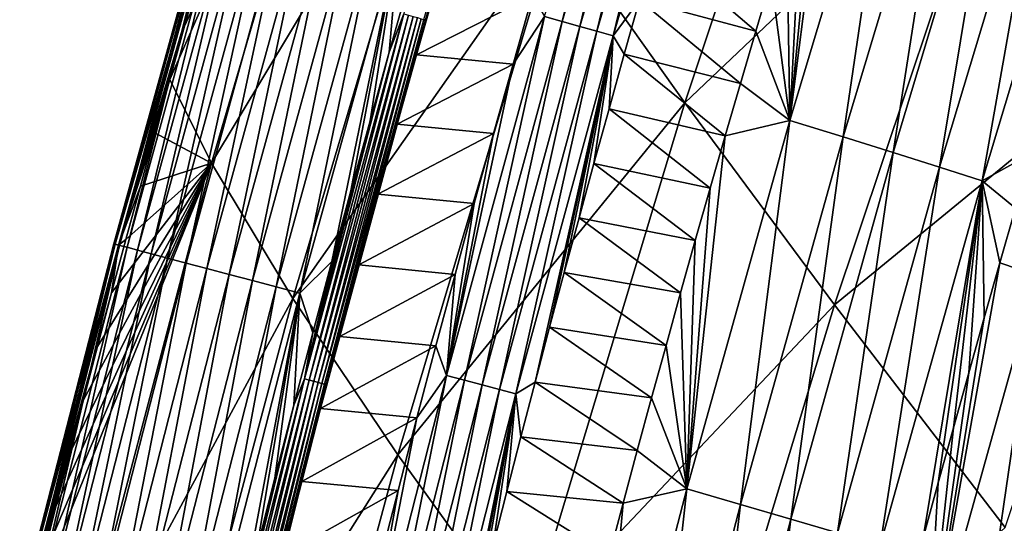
# Model space of a CAD drawing. Header units: millimetres. Extents: x -300 to 300, y -500 to 500.
# Tile 592 of 656: x -275 to -255, y 323 to 334. Entities that reach past the tile are written whole.
import ezdxf

# ---------------------------------------------------------------- set-up
doc = ezdxf.new("R2010")
doc.units = ezdxf.units.MM
doc.header["$LTSCALE"] = 81.481481
for name, color, linetype in [('20', 7, 'CONTINUOUS'), ('22', 7, 'CONTINUOUS'), ('24', 7, 'CONTINUOUS'), ('25', 7, 'CONTINUOUS'), ('28', 7, 'CONTINUOUS'), ('29', 7, 'CONTINUOUS'), ('31', 7, 'CONTINUOUS'), ('33', 7, 'CONTINUOUS')]:
    doc.layers.add(name, color=color, linetype=linetype)

msp = doc.modelspace()

# ---------------------------------------------------------------- linework, layer by layer
at = {"layer": '20', "color": 7, "linetype": 'CONTINUOUS'}
for points in [[(-251.214, 333.482, 32.584), (-247.539, 343.405, 32.736), (-254.72, 338.175, 28.583), (-251.214, 333.482, 32.584)], [(-261.298, 331.917, 24.233), (-257.803, 342.42, 24.35), (-263.941, 335.647, 19.78), (-261.298, 331.917, 24.233)], [(-261.298, 331.917, 24.233), (-254.72, 338.175, 28.583), (-257.803, 342.42, 24.35), (-261.298, 331.917, 24.233)], [(-271.072, 330.67, 10.093), (-267.825, 341.742, 10.139), (-271.939, 332.4, 6.488), (-271.072, 330.67, 10.093)], [(-271.939, 332.4, 6.488), (-267.825, 341.742, 10.139), (-271.632, 333.502, 6.495), (-271.939, 332.4, 6.488)], [(-271.632, 333.502, 6.495), (-267.825, 341.742, 10.139), (-271.321, 334.604, 6.502), (-271.632, 333.502, 6.495)], [(-271.072, 330.67, 10.093), (-266.122, 338.925, 15.084), (-267.825, 341.742, 10.139), (-271.072, 330.67, 10.093)], [(-269.393, 327.878, 15.012), (-266.122, 338.925, 15.084), (-271.072, 330.67, 10.093), (-269.393, 327.878, 15.012)], [(-269.393, 327.878, 15.012), (-263.941, 335.647, 19.78), (-266.122, 338.925, 15.084), (-269.393, 327.878, 15.012)], [(-258.208, 327.747, 28.449), (-254.72, 338.175, 28.583), (-261.298, 331.917, 24.233), (-258.208, 327.747, 28.449)], [(-258.208, 327.747, 28.449), (-251.214, 333.482, 32.584), (-254.72, 338.175, 28.583), (-258.208, 327.747, 28.449)], [(-267.227, 324.645, 19.685), (-263.941, 335.647, 19.78), (-269.393, 327.878, 15.012), (-267.227, 324.645, 19.685)], [(-267.227, 324.645, 19.685), (-261.298, 331.917, 24.233), (-263.941, 335.647, 19.78), (-267.227, 324.645, 19.685)], [(-254.686, 323.147, 32.434), (-251.214, 333.482, 32.584), (-258.208, 327.747, 28.449), (-254.686, 323.147, 32.434)], [(-272.243, 331.298, 6.481), (-271.072, 330.67, 10.093), (-271.939, 332.4, 6.488), (-272.243, 331.298, 6.481)], [(-264.588, 320.98, 24.118), (-261.298, 331.917, 24.233), (-267.227, 324.645, 19.685), (-264.588, 320.98, 24.118)], [(-264.588, 320.98, 24.118), (-258.208, 327.747, 28.449), (-261.298, 331.917, 24.233), (-264.588, 320.98, 24.118)], [(-272.544, 330.196, 6.474), (-271.072, 330.67, 10.093), (-272.243, 331.298, 6.481), (-272.544, 330.196, 6.474)], [(-274.113, 319.13, 10.048), (-271.072, 330.67, 10.093), (-274.844, 321.368, 6.419), (-274.113, 319.13, 10.048)], [(-274.844, 321.368, 6.419), (-271.072, 330.67, 10.093), (-274.567, 322.472, 6.426), (-274.844, 321.368, 6.419)], [(-274.567, 322.472, 6.426), (-271.072, 330.67, 10.093), (-274.287, 323.577, 6.433), (-274.567, 322.472, 6.426)], [(-274.287, 323.577, 6.433), (-271.072, 330.67, 10.093), (-274.004, 324.68, 6.44), (-274.287, 323.577, 6.433)], [(-274.113, 319.13, 10.048), (-269.393, 327.878, 15.012), (-271.072, 330.67, 10.093), (-274.113, 319.13, 10.048)], [(-274.004, 324.68, 6.44), (-271.072, 330.67, 10.093), (-273.717, 325.784, 6.447), (-274.004, 324.68, 6.44)], [(-273.717, 325.784, 6.447), (-271.072, 330.67, 10.093), (-273.428, 326.887, 6.454), (-273.717, 325.784, 6.447)], [(-273.428, 326.887, 6.454), (-271.072, 330.67, 10.093), (-273.137, 327.991, 6.461), (-273.428, 326.887, 6.454)], [(-273.137, 327.991, 6.461), (-271.072, 330.67, 10.093), (-272.842, 329.093, 6.467), (-273.137, 327.991, 6.461)], [(-272.842, 329.093, 6.467), (-271.072, 330.67, 10.093), (-272.544, 330.196, 6.474), (-272.842, 329.093, 6.467)], [(-272.459, 316.372, 14.942), (-269.393, 327.878, 15.012), (-274.113, 319.13, 10.048), (-272.459, 316.372, 14.942)], [(-272.459, 316.372, 14.942), (-267.227, 324.645, 19.685), (-269.393, 327.878, 15.012), (-272.459, 316.372, 14.942)], [(-261.493, 316.893, 28.317), (-258.208, 327.747, 28.449), (-264.588, 320.98, 24.118), (-261.493, 316.893, 28.317)], [(-261.493, 316.893, 28.317), (-254.686, 323.147, 32.434), (-258.208, 327.747, 28.449), (-261.493, 316.893, 28.317)], [(-270.308, 313.192, 19.593), (-267.227, 324.645, 19.685), (-272.459, 316.372, 14.942), (-270.308, 313.192, 19.593)], [(-270.308, 313.192, 19.593), (-264.588, 320.98, 24.118), (-267.227, 324.645, 19.685), (-270.308, 313.192, 19.593)]]:
    msp.add_3dface(points, dxfattribs=at)
at = {"layer": '22', "color": 7, "linetype": 'CONTINUOUS'}
for points in [[(-254.469, 329.743, 8.955), (-254.021, 328.348, 10.212), (-254.795, 328.61, 8.964), (-254.469, 329.743, 8.955)], [(-254.021, 328.348, 10.212), (-256.289, 320.23, 10.259), (-254.795, 328.61, 8.964), (-254.021, 328.348, 10.212)], [(-254.795, 328.61, 8.964), (-256.289, 320.23, 10.259), (-255.118, 327.477, 8.974), (-254.795, 328.61, 8.964)], [(-256.289, 320.23, 10.259), (-254.021, 328.348, 10.212), (-255.46, 318.478, 12.019), (-256.289, 320.23, 10.259)], [(-255.46, 318.478, 12.019), (-254.021, 328.348, 10.212), (-253.188, 326.585, 11.99), (-255.46, 318.478, 12.019)], [(-255.118, 327.477, 8.974), (-256.289, 320.23, 10.259), (-255.438, 326.342, 8.983), (-255.118, 327.477, 8.974)], [(-255.46, 318.478, 12.019), (-253.188, 326.585, 11.99), (-254.504, 316.605, 13.771), (-255.46, 318.478, 12.019)], [(-255.438, 326.342, 8.983), (-256.289, 320.23, 10.259), (-255.755, 325.207, 8.993), (-255.438, 326.342, 8.983)], [(-255.755, 325.207, 8.993), (-256.289, 320.23, 10.259), (-256.068, 324.071, 9.002), (-255.755, 325.207, 8.993)], [(-256.068, 324.071, 9.002), (-256.289, 320.23, 10.259), (-256.378, 322.934, 9.012), (-256.068, 324.071, 9.002)]]:
    msp.add_3dface(points, dxfattribs=at)
at = {"layer": '24', "color": 7, "linetype": 'CONTINUOUS'}
for points in [[(-261.914, 335.173, 1.127), (-259.837, 333.396, 2.714), (-262.235, 334.048, 1.128), (-261.914, 335.173, 1.127)], [(-259.518, 334.475, 2.717), (-259.837, 333.396, 2.714), (-261.914, 335.173, 1.127), (-259.518, 334.475, 2.717)], [(-262.235, 334.048, 1.128), (-260.153, 332.317, 2.712), (-262.552, 332.922, 1.13), (-262.235, 334.048, 1.128)], [(-259.837, 333.396, 2.714), (-260.153, 332.317, 2.712), (-262.235, 334.048, 1.128), (-259.837, 333.396, 2.714)], [(-262.552, 332.922, 1.13), (-260.466, 331.237, 2.709), (-262.866, 331.796, 1.132), (-262.552, 332.922, 1.13)], [(-260.153, 332.317, 2.712), (-260.466, 331.237, 2.709), (-262.552, 332.922, 1.13), (-260.153, 332.317, 2.712)], [(-262.866, 331.796, 1.132), (-260.777, 330.155, 2.706), (-263.177, 330.668, 1.134), (-262.866, 331.796, 1.132)], [(-260.466, 331.237, 2.709), (-260.777, 330.155, 2.706), (-262.866, 331.796, 1.132), (-260.466, 331.237, 2.709)], [(-263.177, 330.668, 1.134), (-261.084, 329.073, 2.704), (-263.485, 329.54, 1.135), (-263.177, 330.668, 1.134)], [(-260.777, 330.155, 2.706), (-261.084, 329.073, 2.704), (-263.177, 330.668, 1.134), (-260.777, 330.155, 2.706)], [(-263.485, 329.54, 1.135), (-261.388, 327.99, 2.701), (-263.79, 328.411, 1.137), (-263.485, 329.54, 1.135)], [(-261.084, 329.073, 2.704), (-261.388, 327.99, 2.701), (-263.485, 329.54, 1.135), (-261.084, 329.073, 2.704)], [(-263.79, 328.411, 1.137), (-261.689, 326.906, 2.699), (-264.092, 327.281, 1.139), (-263.79, 328.411, 1.137)], [(-261.388, 327.99, 2.701), (-261.689, 326.906, 2.699), (-263.79, 328.411, 1.137), (-261.388, 327.99, 2.701)], [(-264.092, 327.281, 1.139), (-261.988, 325.821, 2.696), (-264.39, 326.15, 1.14), (-264.092, 327.281, 1.139)], [(-261.689, 326.906, 2.699), (-261.988, 325.821, 2.696), (-264.092, 327.281, 1.139), (-261.689, 326.906, 2.699)], [(-264.39, 326.15, 1.14), (-262.283, 324.735, 2.693), (-264.686, 325.018, 1.142), (-264.39, 326.15, 1.14)], [(-261.988, 325.821, 2.696), (-262.283, 324.735, 2.693), (-264.39, 326.15, 1.14), (-261.988, 325.821, 2.696)], [(-264.686, 325.018, 1.142), (-262.576, 323.648, 2.69), (-264.978, 323.886, 1.144), (-264.686, 325.018, 1.142)], [(-262.283, 324.735, 2.693), (-262.576, 323.648, 2.69), (-264.686, 325.018, 1.142), (-262.283, 324.735, 2.693)], [(-264.978, 323.886, 1.144), (-262.866, 322.561, 2.688), (-265.267, 322.753, 1.145), (-264.978, 323.886, 1.144)], [(-262.576, 323.648, 2.69), (-262.866, 322.561, 2.688), (-264.978, 323.886, 1.144), (-262.576, 323.648, 2.69)]]:
    msp.add_3dface(points, dxfattribs=at)
at = {"layer": '25', "color": 7, "linetype": 'CONTINUOUS'}
for points in [[(-258.212, 338.775, 2.727), (-256.864, 339.095, 3.543), (-259.132, 331.556, 3.537), (-258.212, 338.775, 2.727)], [(-256.864, 339.095, 3.543), (-258.031, 331.213, 4.467), (-259.132, 331.556, 3.537), (-256.864, 339.095, 3.543)], [(-255.772, 338.73, 4.46), (-258.031, 331.213, 4.467), (-256.864, 339.095, 3.543), (-255.772, 338.73, 4.46)], [(-258.543, 337.702, 2.724), (-258.212, 338.775, 2.727), (-259.132, 331.556, 3.537), (-258.543, 337.702, 2.724)], [(-255.772, 338.73, 4.46), (-256.997, 330.889, 5.482), (-258.031, 331.213, 4.467), (-255.772, 338.73, 4.46)], [(-254.744, 338.385, 5.461), (-256.997, 330.889, 5.482), (-255.772, 338.73, 4.46), (-254.744, 338.385, 5.461)], [(-254.744, 338.385, 5.461), (-256.038, 330.587, 6.575), (-256.997, 330.889, 5.482), (-254.744, 338.385, 5.461)], [(-253.79, 338.064, 6.54), (-256.038, 330.587, 6.575), (-254.744, 338.385, 5.461), (-253.79, 338.064, 6.54)], [(-253.79, 338.064, 6.54), (-255.162, 330.31, 7.736), (-256.038, 330.587, 6.575), (-253.79, 338.064, 6.54)], [(-252.916, 337.767, 7.687), (-255.162, 330.31, 7.736), (-253.79, 338.064, 6.54), (-252.916, 337.767, 7.687)], [(-252.916, 337.767, 7.687), (-254.139, 330.874, 8.945), (-255.162, 330.31, 7.736), (-252.916, 337.767, 7.687)], [(-258.871, 336.627, 2.722), (-258.543, 337.702, 2.724), (-259.132, 331.556, 3.537), (-258.871, 336.627, 2.722)], [(-259.196, 335.552, 2.719), (-258.871, 336.627, 2.722), (-259.132, 331.556, 3.537), (-259.196, 335.552, 2.719)], [(-259.518, 334.475, 2.717), (-259.196, 335.552, 2.719), (-259.132, 331.556, 3.537), (-259.518, 334.475, 2.717)], [(-259.837, 333.396, 2.714), (-259.518, 334.475, 2.717), (-259.132, 331.556, 3.537), (-259.837, 333.396, 2.714)], [(-260.153, 332.317, 2.712), (-259.837, 333.396, 2.714), (-259.132, 331.556, 3.537), (-260.153, 332.317, 2.712)], [(-260.466, 331.237, 2.709), (-260.153, 332.317, 2.712), (-259.132, 331.556, 3.537), (-260.466, 331.237, 2.709)], [(-260.466, 331.237, 2.709), (-259.132, 331.556, 3.537), (-261.258, 323.942, 3.531), (-260.466, 331.237, 2.709)], [(-259.132, 331.556, 3.537), (-260.15, 323.62, 4.473), (-261.258, 323.942, 3.531), (-259.132, 331.556, 3.537)], [(-258.031, 331.213, 4.467), (-260.15, 323.62, 4.473), (-259.132, 331.556, 3.537), (-258.031, 331.213, 4.467)], [(-260.777, 330.155, 2.706), (-260.466, 331.237, 2.709), (-261.258, 323.942, 3.531), (-260.777, 330.155, 2.706)], [(-258.031, 331.213, 4.467), (-259.111, 323.316, 5.503), (-260.15, 323.62, 4.473), (-258.031, 331.213, 4.467)], [(-256.997, 330.889, 5.482), (-259.111, 323.316, 5.503), (-258.031, 331.213, 4.467), (-256.997, 330.889, 5.482)], [(-256.997, 330.889, 5.482), (-258.148, 323.033, 6.61), (-259.111, 323.316, 5.503), (-256.997, 330.889, 5.482)], [(-256.038, 330.587, 6.575), (-258.148, 323.033, 6.61), (-256.997, 330.889, 5.482), (-256.038, 330.587, 6.575)], [(-254.139, 330.874, 8.945), (-254.469, 329.743, 8.955), (-255.162, 330.31, 7.736), (-254.139, 330.874, 8.945)], [(-256.038, 330.587, 6.575), (-257.27, 322.773, 7.785), (-258.148, 323.033, 6.61), (-256.038, 330.587, 6.575)], [(-255.162, 330.31, 7.736), (-257.27, 322.773, 7.785), (-256.038, 330.587, 6.575), (-255.162, 330.31, 7.736)], [(-255.162, 330.31, 7.736), (-256.378, 322.934, 9.012), (-257.27, 322.773, 7.785), (-255.162, 330.31, 7.736)], [(-256.068, 324.071, 9.002), (-256.378, 322.934, 9.012), (-255.162, 330.31, 7.736), (-256.068, 324.071, 9.002)], [(-255.755, 325.207, 8.993), (-256.068, 324.071, 9.002), (-255.162, 330.31, 7.736), (-255.755, 325.207, 8.993)], [(-255.438, 326.342, 8.983), (-255.755, 325.207, 8.993), (-255.162, 330.31, 7.736), (-255.438, 326.342, 8.983)], [(-255.118, 327.477, 8.974), (-255.438, 326.342, 8.983), (-255.162, 330.31, 7.736), (-255.118, 327.477, 8.974)], [(-254.469, 329.743, 8.955), (-254.795, 328.61, 8.964), (-255.162, 330.31, 7.736), (-254.469, 329.743, 8.955)], [(-254.795, 328.61, 8.964), (-255.118, 327.477, 8.974), (-255.162, 330.31, 7.736), (-254.795, 328.61, 8.964)], [(-261.084, 329.073, 2.704), (-260.777, 330.155, 2.706), (-261.258, 323.942, 3.531), (-261.084, 329.073, 2.704)], [(-261.388, 327.99, 2.701), (-261.084, 329.073, 2.704), (-261.258, 323.942, 3.531), (-261.388, 327.99, 2.701)], [(-261.689, 326.906, 2.699), (-261.388, 327.99, 2.701), (-261.258, 323.942, 3.531), (-261.689, 326.906, 2.699)], [(-261.988, 325.821, 2.696), (-261.689, 326.906, 2.699), (-261.258, 323.942, 3.531), (-261.988, 325.821, 2.696)], [(-262.283, 324.735, 2.693), (-261.988, 325.821, 2.696), (-261.258, 323.942, 3.531), (-262.283, 324.735, 2.693)], [(-262.576, 323.648, 2.69), (-262.283, 324.735, 2.693), (-261.258, 323.942, 3.531), (-262.576, 323.648, 2.69)], [(-262.576, 323.648, 2.69), (-261.258, 323.942, 3.531), (-263.248, 316.276, 3.524), (-262.576, 323.648, 2.69)], [(-261.258, 323.942, 3.531), (-262.134, 315.973, 4.48), (-263.248, 316.276, 3.524), (-261.258, 323.942, 3.531)], [(-260.15, 323.62, 4.473), (-262.134, 315.973, 4.48), (-261.258, 323.942, 3.531), (-260.15, 323.62, 4.473)], [(-262.866, 322.561, 2.688), (-262.576, 323.648, 2.69), (-263.248, 316.276, 3.524), (-262.866, 322.561, 2.688)], [(-260.15, 323.62, 4.473), (-261.089, 315.688, 5.522), (-262.134, 315.973, 4.48), (-260.15, 323.62, 4.473)], [(-259.111, 323.316, 5.503), (-261.089, 315.688, 5.522), (-260.15, 323.62, 4.473), (-259.111, 323.316, 5.503)], [(-259.111, 323.316, 5.503), (-260.124, 315.422, 6.643), (-261.089, 315.688, 5.522), (-259.111, 323.316, 5.503)], [(-258.148, 323.033, 6.61), (-260.124, 315.422, 6.643), (-259.111, 323.316, 5.503), (-258.148, 323.033, 6.61)]]:
    msp.add_3dface(points, dxfattribs=at)
at = {"layer": '28', "color": 7, "linetype": 'CONTINUOUS'}
for points in [[(-271.006, 336.561, 5.026), (-273.062, 328.998, 4.442), (-273.093, 329.007, 4.983), (-271.006, 336.561, 5.026)], [(-271.006, 336.561, 5.026), (-273.093, 329.007, 4.983), (-270.977, 336.553, 5.551), (-271.006, 336.561, 5.026)], [(-270.977, 336.553, 5.551), (-273.093, 329.007, 4.983), (-273.068, 329, 5.505), (-270.977, 336.553, 5.551)], [(-270.977, 336.553, 5.551), (-273.068, 329, 5.505), (-270.899, 336.531, 6.049), (-270.977, 336.553, 5.551)], [(-270.899, 336.531, 6.049), (-273.068, 329, 5.505), (-272.995, 328.98, 6.003), (-270.899, 336.531, 6.049)], [(-270.98, 336.554, 4.482), (-273.062, 328.998, 4.442), (-271.006, 336.561, 5.026), (-270.98, 336.554, 4.482)], [(-270.98, 336.554, 4.482), (-272.972, 328.974, 3.891), (-273.062, 328.998, 4.442), (-270.98, 336.554, 4.482)], [(-271.008, 335.705, 6.509), (-270.899, 336.531, 6.049), (-272.995, 328.98, 6.003), (-271.008, 335.705, 6.509)], [(-270.894, 336.529, 3.928), (-272.972, 328.974, 3.891), (-270.98, 336.554, 4.482), (-270.894, 336.529, 3.928)], [(-270.894, 336.529, 3.928), (-272.819, 328.934, 3.342), (-272.972, 328.974, 3.891), (-270.894, 336.529, 3.928)], [(-270.745, 336.486, 3.374), (-272.819, 328.934, 3.342), (-270.894, 336.529, 3.928), (-270.745, 336.486, 3.374)], [(-270.745, 336.486, 3.374), (-272.602, 328.876, 2.806), (-272.819, 328.934, 3.342), (-270.745, 336.486, 3.374)], [(-270.531, 336.425, 2.833), (-272.602, 328.876, 2.806), (-270.745, 336.486, 3.374), (-270.531, 336.425, 2.833)], [(-270.531, 336.425, 2.833), (-272.324, 328.802, 2.294), (-272.602, 328.876, 2.806), (-270.531, 336.425, 2.833)], [(-270.255, 336.346, 2.316), (-272.324, 328.802, 2.294), (-270.531, 336.425, 2.833), (-270.255, 336.346, 2.316)], [(-270.255, 336.346, 2.316), (-271.987, 328.712, 1.817), (-272.324, 328.802, 2.294), (-270.255, 336.346, 2.316)], [(-269.921, 336.251, 1.835), (-271.987, 328.712, 1.817), (-270.255, 336.346, 2.316), (-269.921, 336.251, 1.835)], [(-269.921, 336.251, 1.835), (-271.6, 328.609, 1.387), (-271.987, 328.712, 1.817), (-269.921, 336.251, 1.835)], [(-269.535, 336.14, 1.4), (-271.6, 328.609, 1.387), (-269.921, 336.251, 1.835), (-269.535, 336.14, 1.4)], [(-269.535, 336.14, 1.4), (-271.172, 328.495, 1.009), (-271.6, 328.609, 1.387), (-269.535, 336.14, 1.4)], [(-269.108, 336.018, 1.019), (-271.172, 328.495, 1.009), (-269.535, 336.14, 1.4), (-269.108, 336.018, 1.019)], [(-269.108, 336.018, 1.019), (-270.712, 328.373, 0.691), (-271.172, 328.495, 1.009), (-269.108, 336.018, 1.019)], [(-268.648, 335.886, 0.698), (-270.712, 328.373, 0.691), (-269.108, 336.018, 1.019), (-268.648, 335.886, 0.698)], [(-271.321, 334.604, 6.502), (-271.008, 335.705, 6.509), (-272.995, 328.98, 6.003), (-271.321, 334.604, 6.502)], [(-268.648, 335.886, 0.698), (-270.231, 328.245, 0.435), (-270.712, 328.373, 0.691), (-268.648, 335.886, 0.698)], [(-268.168, 335.749, 0.439), (-270.231, 328.245, 0.435), (-268.648, 335.886, 0.698), (-268.168, 335.749, 0.439)], [(-268.168, 335.749, 0.439), (-269.741, 328.114, 0.24), (-270.231, 328.245, 0.435), (-268.168, 335.749, 0.439)], [(-267.678, 335.609, 0.242), (-269.741, 328.114, 0.24), (-268.168, 335.749, 0.439), (-267.678, 335.609, 0.242)], [(-267.678, 335.609, 0.242), (-269.25, 327.983, 0.106), (-269.741, 328.114, 0.24), (-267.678, 335.609, 0.242)], [(-267.187, 335.468, 0.107), (-269.25, 327.983, 0.106), (-267.678, 335.609, 0.242), (-267.187, 335.468, 0.107)], [(-269.25, 327.983, 0.106), (-267.187, 335.468, 0.107), (-268.589, 328.64, 0.031), (-269.25, 327.983, 0.106)], [(-268.589, 328.64, 0.031), (-267.187, 335.468, 0.107), (-268.195, 330.1, 0.031), (-268.589, 328.64, 0.031)], [(-268.195, 330.1, 0.031), (-267.187, 335.468, 0.107), (-267.799, 331.543, 0.031), (-268.195, 330.1, 0.031)], [(-267.799, 331.543, 0.031), (-267.187, 335.468, 0.107), (-267.403, 332.968, 0.031), (-267.799, 331.543, 0.031)], [(-267.403, 332.968, 0.031), (-267.187, 335.468, 0.107), (-267.006, 334.38, 0.031), (-267.403, 332.968, 0.031)], [(-271.632, 333.502, 6.495), (-271.321, 334.604, 6.502), (-272.995, 328.98, 6.003), (-271.632, 333.502, 6.495)], [(-271.939, 332.4, 6.488), (-271.632, 333.502, 6.495), (-272.995, 328.98, 6.003), (-271.939, 332.4, 6.488)], [(-272.243, 331.298, 6.481), (-271.939, 332.4, 6.488), (-272.995, 328.98, 6.003), (-272.243, 331.298, 6.481)], [(-272.544, 330.196, 6.474), (-272.243, 331.298, 6.481), (-272.995, 328.98, 6.003), (-272.544, 330.196, 6.474)], [(-272.842, 329.093, 6.467), (-272.544, 330.196, 6.474), (-272.995, 328.98, 6.003), (-272.842, 329.093, 6.467)], [(-273.093, 329.007, 4.983), (-275.002, 321.438, 4.402), (-275.036, 321.447, 4.94), (-273.093, 329.007, 4.983)], [(-273.093, 329.007, 4.983), (-275.036, 321.447, 4.94), (-273.068, 329, 5.505), (-273.093, 329.007, 4.983)], [(-273.068, 329, 5.505), (-275.036, 321.447, 4.94), (-275.016, 321.442, 5.46), (-273.068, 329, 5.505)], [(-273.068, 329, 5.505), (-275.016, 321.442, 5.46), (-272.995, 328.98, 6.003), (-273.068, 329, 5.505)], [(-273.062, 328.998, 4.442), (-275.002, 321.438, 4.402), (-273.093, 329.007, 4.983), (-273.062, 328.998, 4.442)], [(-273.062, 328.998, 4.442), (-274.908, 321.415, 3.855), (-275.002, 321.438, 4.402), (-273.062, 328.998, 4.442)], [(-272.972, 328.974, 3.891), (-274.908, 321.415, 3.855), (-273.062, 328.998, 4.442), (-272.972, 328.974, 3.891)], [(-273.137, 327.991, 6.461), (-272.842, 329.093, 6.467), (-272.995, 328.98, 6.003), (-273.137, 327.991, 6.461)], [(-272.995, 328.98, 6.003), (-275.016, 321.442, 5.46), (-274.947, 321.425, 5.956), (-272.995, 328.98, 6.003)], [(-273.137, 327.991, 6.461), (-272.995, 328.98, 6.003), (-274.947, 321.425, 5.956), (-273.137, 327.991, 6.461)], [(-272.972, 328.974, 3.891), (-274.751, 321.376, 3.31), (-274.908, 321.415, 3.855), (-272.972, 328.974, 3.891)], [(-272.819, 328.934, 3.342), (-274.751, 321.376, 3.31), (-272.972, 328.974, 3.891), (-272.819, 328.934, 3.342)], [(-272.819, 328.934, 3.342), (-274.531, 321.321, 2.779), (-274.751, 321.376, 3.31), (-272.819, 328.934, 3.342)], [(-272.602, 328.876, 2.806), (-274.531, 321.321, 2.779), (-272.819, 328.934, 3.342), (-272.602, 328.876, 2.806)], [(-272.602, 328.876, 2.806), (-274.25, 321.251, 2.271), (-274.531, 321.321, 2.779), (-272.602, 328.876, 2.806)], [(-272.324, 328.802, 2.294), (-274.25, 321.251, 2.271), (-272.602, 328.876, 2.806), (-272.324, 328.802, 2.294)], [(-272.324, 328.802, 2.294), (-273.912, 321.168, 1.8), (-274.25, 321.251, 2.271), (-272.324, 328.802, 2.294)], [(-271.987, 328.712, 1.817), (-273.912, 321.168, 1.8), (-272.324, 328.802, 2.294), (-271.987, 328.712, 1.817)], [(-271.987, 328.712, 1.817), (-273.524, 321.071, 1.373), (-273.912, 321.168, 1.8), (-271.987, 328.712, 1.817)], [(-271.6, 328.609, 1.387), (-273.524, 321.071, 1.373), (-271.987, 328.712, 1.817), (-271.6, 328.609, 1.387)], [(-271.6, 328.609, 1.387), (-273.095, 320.965, 1), (-273.524, 321.071, 1.373), (-271.6, 328.609, 1.387)], [(-271.172, 328.495, 1.009), (-273.095, 320.965, 1), (-271.6, 328.609, 1.387), (-271.172, 328.495, 1.009)], [(-268.982, 327.166, 0.031), (-269.25, 327.983, 0.106), (-268.589, 328.64, 0.031), (-268.982, 327.166, 0.031)], [(-271.172, 328.495, 1.009), (-272.635, 320.851, 0.685), (-273.095, 320.965, 1), (-271.172, 328.495, 1.009)], [(-270.712, 328.373, 0.691), (-272.635, 320.851, 0.685), (-271.172, 328.495, 1.009), (-270.712, 328.373, 0.691)], [(-270.712, 328.373, 0.691), (-272.154, 320.732, 0.431), (-272.635, 320.851, 0.685), (-270.712, 328.373, 0.691)], [(-270.231, 328.245, 0.435), (-272.154, 320.732, 0.431), (-270.712, 328.373, 0.691), (-270.231, 328.245, 0.435)], [(-270.231, 328.245, 0.435), (-271.664, 320.61, 0.238), (-272.154, 320.732, 0.431), (-270.231, 328.245, 0.435)], [(-269.741, 328.114, 0.24), (-271.664, 320.61, 0.238), (-270.231, 328.245, 0.435), (-269.741, 328.114, 0.24)], [(-273.428, 326.887, 6.454), (-273.137, 327.991, 6.461), (-274.947, 321.425, 5.956), (-273.428, 326.887, 6.454)], [(-269.741, 328.114, 0.24), (-271.173, 320.489, 0.105), (-271.664, 320.61, 0.238), (-269.741, 328.114, 0.24)], [(-269.25, 327.983, 0.106), (-271.173, 320.489, 0.105), (-269.741, 328.114, 0.24), (-269.25, 327.983, 0.106)], [(-271.173, 320.489, 0.105), (-269.25, 327.983, 0.106), (-270.543, 321.096, 0.031), (-271.173, 320.489, 0.105)], [(-270.543, 321.096, 0.031), (-269.25, 327.983, 0.106), (-270.154, 322.64, 0.031), (-270.543, 321.096, 0.031)], [(-270.154, 322.64, 0.031), (-269.25, 327.983, 0.106), (-269.765, 324.166, 0.031), (-270.154, 322.64, 0.031)], [(-269.765, 324.166, 0.031), (-269.25, 327.983, 0.106), (-269.374, 325.674, 0.031), (-269.765, 324.166, 0.031)], [(-269.374, 325.674, 0.031), (-269.25, 327.983, 0.106), (-268.982, 327.166, 0.031), (-269.374, 325.674, 0.031)], [(-273.717, 325.784, 6.447), (-273.428, 326.887, 6.454), (-274.947, 321.425, 5.956), (-273.717, 325.784, 6.447)], [(-274.004, 324.68, 6.44), (-273.717, 325.784, 6.447), (-274.947, 321.425, 5.956), (-274.004, 324.68, 6.44)], [(-274.287, 323.577, 6.433), (-274.004, 324.68, 6.44), (-274.947, 321.425, 5.956), (-274.287, 323.577, 6.433)], [(-274.567, 322.472, 6.426), (-274.287, 323.577, 6.433), (-274.947, 321.425, 5.956), (-274.567, 322.472, 6.426)]]:
    msp.add_3dface(points, dxfattribs=at)
at = {"layer": '29', "color": 7, "linetype": 'CONTINUOUS'}
for points in [[(-266.445, 334.323, 0.5), (-264.449, 334.134, 0.5), (-266.844, 332.908, 0.5), (-266.445, 334.323, 0.5)], [(-264.449, 334.134, 0.5), (-264.849, 332.719, 0.5), (-266.844, 332.908, 0.5), (-264.449, 334.134, 0.5)], [(-266.844, 332.908, 0.5), (-264.849, 332.719, 0.5), (-267.242, 331.477, 0.5), (-266.844, 332.908, 0.5)], [(-264.849, 332.719, 0.5), (-265.249, 331.286, 0.5), (-267.242, 331.477, 0.5), (-264.849, 332.719, 0.5)], [(-267.242, 331.477, 0.5), (-265.249, 331.286, 0.5), (-267.639, 330.031, 0.5), (-267.242, 331.477, 0.5)], [(-265.249, 331.286, 0.5), (-265.648, 329.836, 0.5), (-267.639, 330.031, 0.5), (-265.249, 331.286, 0.5)], [(-267.639, 330.031, 0.5), (-265.648, 329.836, 0.5), (-268.034, 328.571, 0.5), (-267.639, 330.031, 0.5)], [(-265.648, 329.836, 0.5), (-266.045, 328.373, 0.5), (-268.034, 328.571, 0.5), (-265.648, 329.836, 0.5)], [(-268.034, 328.571, 0.5), (-266.045, 328.373, 0.5), (-268.428, 327.094, 0.5), (-268.034, 328.571, 0.5)], [(-266.045, 328.373, 0.5), (-266.44, 326.898, 0.5), (-268.428, 327.094, 0.5), (-266.045, 328.373, 0.5)], [(-268.428, 327.094, 0.5), (-266.44, 326.898, 0.5), (-268.821, 325.601, 0.5), (-268.428, 327.094, 0.5)], [(-266.44, 326.898, 0.5), (-266.833, 325.409, 0.5), (-268.821, 325.601, 0.5), (-266.44, 326.898, 0.5)], [(-268.821, 325.601, 0.5), (-266.833, 325.409, 0.5), (-269.211, 324.094, 0.5), (-268.821, 325.601, 0.5)], [(-266.833, 325.409, 0.5), (-267.223, 323.907, 0.5), (-269.211, 324.094, 0.5), (-266.833, 325.409, 0.5)], [(-269.211, 324.094, 0.5), (-267.223, 323.907, 0.5), (-269.6, 322.57, 0.5), (-269.211, 324.094, 0.5)], [(-267.223, 323.907, 0.5), (-267.612, 322.39, 0.5), (-269.6, 322.57, 0.5), (-267.223, 323.907, 0.5)]]:
    msp.add_3dface(points, dxfattribs=at)
at = {"layer": '31', "color": 7, "linetype": 'CONTINUOUS'}
for points in [[(-266.691, 333.641, 0.307), (-264.499, 341.132, 0.307), (-266.656, 333.631, 0.404), (-266.691, 333.641, 0.307)], [(-266.656, 333.631, 0.404), (-264.499, 341.132, 0.307), (-264.465, 341.121, 0.404), (-266.656, 333.631, 0.404)], [(-266.445, 334.323, 0.5), (-266.656, 333.631, 0.404), (-264.465, 341.121, 0.404), (-266.445, 334.323, 0.5)], [(-267.403, 332.968, 0.031), (-267.006, 334.38, 0.031), (-267.105, 333.758, 0.028), (-267.403, 332.968, 0.031)], [(-266.445, 334.323, 0.5), (-266.844, 332.908, 0.5), (-266.656, 333.631, 0.404), (-266.445, 334.323, 0.5)], [(-269.156, 326.217, 0.028), (-267.403, 332.968, 0.031), (-267.105, 333.758, 0.028), (-269.156, 326.217, 0.028)], [(-269.156, 326.217, 0.028), (-267.105, 333.758, 0.028), (-269.059, 326.192, 0.042), (-269.156, 326.217, 0.028)], [(-269.059, 326.192, 0.042), (-267.105, 333.758, 0.028), (-267.008, 333.73, 0.042), (-269.059, 326.192, 0.042)], [(-269.059, 326.192, 0.042), (-267.008, 333.73, 0.042), (-268.961, 326.166, 0.079), (-269.059, 326.192, 0.042)], [(-268.961, 326.166, 0.079), (-267.008, 333.73, 0.042), (-266.911, 333.703, 0.079), (-268.961, 326.166, 0.079)], [(-268.961, 326.166, 0.079), (-266.911, 333.703, 0.079), (-268.871, 326.143, 0.138), (-268.961, 326.166, 0.079)], [(-268.871, 326.143, 0.138), (-266.911, 333.703, 0.079), (-266.821, 333.678, 0.138), (-268.871, 326.143, 0.138)], [(-268.871, 326.143, 0.138), (-266.821, 333.678, 0.138), (-268.796, 326.123, 0.216), (-268.871, 326.143, 0.138)], [(-268.796, 326.123, 0.216), (-266.821, 333.678, 0.138), (-266.746, 333.656, 0.216), (-268.796, 326.123, 0.216)], [(-268.796, 326.123, 0.216), (-266.746, 333.656, 0.216), (-268.74, 326.108, 0.307), (-268.796, 326.123, 0.216)], [(-268.74, 326.108, 0.307), (-266.746, 333.656, 0.216), (-266.691, 333.641, 0.307), (-268.74, 326.108, 0.307)], [(-268.74, 326.108, 0.307), (-266.691, 333.641, 0.307), (-268.705, 326.099, 0.404), (-268.74, 326.108, 0.307)], [(-268.705, 326.099, 0.404), (-266.691, 333.641, 0.307), (-266.656, 333.631, 0.404), (-268.705, 326.099, 0.404)], [(-268.428, 327.094, 0.5), (-268.705, 326.099, 0.404), (-266.656, 333.631, 0.404), (-268.428, 327.094, 0.5)], [(-268.034, 328.571, 0.5), (-268.428, 327.094, 0.5), (-266.656, 333.631, 0.404), (-268.034, 328.571, 0.5)], [(-267.639, 330.031, 0.5), (-268.034, 328.571, 0.5), (-266.656, 333.631, 0.404), (-267.639, 330.031, 0.5)], [(-267.242, 331.477, 0.5), (-267.639, 330.031, 0.5), (-266.656, 333.631, 0.404), (-267.242, 331.477, 0.5)], [(-266.844, 332.908, 0.5), (-267.242, 331.477, 0.5), (-266.656, 333.631, 0.404), (-266.844, 332.908, 0.5)], [(-267.799, 331.543, 0.031), (-267.403, 332.968, 0.031), (-269.156, 326.217, 0.028), (-267.799, 331.543, 0.031)], [(-268.195, 330.1, 0.031), (-267.799, 331.543, 0.031), (-269.156, 326.217, 0.028), (-268.195, 330.1, 0.031)], [(-268.589, 328.64, 0.031), (-268.195, 330.1, 0.031), (-269.156, 326.217, 0.028), (-268.589, 328.64, 0.031)], [(-268.982, 327.166, 0.031), (-268.589, 328.64, 0.031), (-269.156, 326.217, 0.028), (-268.982, 327.166, 0.031)], [(-269.374, 325.674, 0.031), (-268.982, 327.166, 0.031), (-269.156, 326.217, 0.028), (-269.374, 325.674, 0.031)], [(-268.428, 327.094, 0.5), (-268.821, 325.601, 0.5), (-268.705, 326.099, 0.404), (-268.428, 327.094, 0.5)], [(-271.074, 318.64, 0.028), (-269.374, 325.674, 0.031), (-269.156, 326.217, 0.028), (-271.074, 318.64, 0.028)], [(-271.074, 318.64, 0.028), (-269.156, 326.217, 0.028), (-270.976, 318.616, 0.042), (-271.074, 318.64, 0.028)], [(-270.976, 318.616, 0.042), (-269.156, 326.217, 0.028), (-269.059, 326.192, 0.042), (-270.976, 318.616, 0.042)], [(-270.976, 318.616, 0.042), (-269.059, 326.192, 0.042), (-270.878, 318.592, 0.079), (-270.976, 318.616, 0.042)], [(-270.878, 318.592, 0.079), (-269.059, 326.192, 0.042), (-268.961, 326.166, 0.079), (-270.878, 318.592, 0.079)], [(-270.878, 318.592, 0.079), (-268.961, 326.166, 0.079), (-270.788, 318.57, 0.138), (-270.878, 318.592, 0.079)], [(-270.788, 318.57, 0.138), (-268.961, 326.166, 0.079), (-268.871, 326.143, 0.138), (-270.788, 318.57, 0.138)], [(-270.788, 318.57, 0.138), (-268.871, 326.143, 0.138), (-270.712, 318.552, 0.216), (-270.788, 318.57, 0.138)], [(-270.712, 318.552, 0.216), (-268.871, 326.143, 0.138), (-268.796, 326.123, 0.216), (-270.712, 318.552, 0.216)], [(-270.712, 318.552, 0.216), (-268.796, 326.123, 0.216), (-270.656, 318.538, 0.307), (-270.712, 318.552, 0.216)], [(-270.656, 318.538, 0.307), (-268.796, 326.123, 0.216), (-268.74, 326.108, 0.307), (-270.656, 318.538, 0.307)], [(-270.656, 318.538, 0.307), (-268.74, 326.108, 0.307), (-270.621, 318.53, 0.404), (-270.656, 318.538, 0.307)], [(-270.621, 318.53, 0.404), (-268.74, 326.108, 0.307), (-268.705, 326.099, 0.404), (-270.621, 318.53, 0.404)], [(-270.375, 319.472, 0.5), (-270.621, 318.53, 0.404), (-268.705, 326.099, 0.404), (-270.375, 319.472, 0.5)], [(-269.988, 321.03, 0.5), (-270.375, 319.472, 0.5), (-268.705, 326.099, 0.404), (-269.988, 321.03, 0.5)], [(-269.6, 322.57, 0.5), (-269.988, 321.03, 0.5), (-268.705, 326.099, 0.404), (-269.6, 322.57, 0.5)], [(-269.211, 324.094, 0.5), (-269.6, 322.57, 0.5), (-268.705, 326.099, 0.404), (-269.211, 324.094, 0.5)], [(-268.821, 325.601, 0.5), (-269.211, 324.094, 0.5), (-268.705, 326.099, 0.404), (-268.821, 325.601, 0.5)], [(-269.765, 324.166, 0.031), (-269.374, 325.674, 0.031), (-271.074, 318.64, 0.028), (-269.765, 324.166, 0.031)], [(-270.154, 322.64, 0.031), (-269.765, 324.166, 0.031), (-271.074, 318.64, 0.028), (-270.154, 322.64, 0.031)]]:
    msp.add_3dface(points, dxfattribs=at)
at = {"layer": '33', "color": 7, "linetype": 'CONTINUOUS'}
for points in [[(-264.197, 333.704, 0.516), (-262.031, 341.076, 0.516), (-263.831, 333.6, 0.569), (-264.197, 333.704, 0.516)], [(-263.831, 333.6, 0.569), (-262.031, 341.076, 0.516), (-261.671, 340.966, 0.568), (-263.831, 333.6, 0.569)], [(-263.831, 333.6, 0.569), (-261.671, 340.966, 0.568), (-263.47, 333.498, 0.659), (-263.831, 333.6, 0.569)], [(-263.47, 333.498, 0.659), (-261.671, 340.966, 0.568), (-261.315, 340.857, 0.656), (-263.47, 333.498, 0.659)], [(-263.47, 333.498, 0.659), (-261.315, 340.857, 0.656), (-263.119, 333.398, 0.784), (-263.47, 333.498, 0.659)], [(-263.119, 333.398, 0.784), (-261.315, 340.857, 0.656), (-260.969, 340.751, 0.778), (-263.119, 333.398, 0.784)], [(-263.119, 333.398, 0.784), (-260.969, 340.751, 0.778), (-262.783, 333.303, 0.943), (-263.119, 333.398, 0.784)], [(-262.783, 333.303, 0.943), (-260.969, 340.751, 0.778), (-260.638, 340.65, 0.935), (-262.783, 333.303, 0.943)], [(-262.235, 334.048, 1.128), (-262.783, 333.303, 0.943), (-260.638, 340.65, 0.935), (-262.235, 334.048, 1.128)], [(-264.849, 332.719, 0.5), (-264.449, 334.134, 0.5), (-264.197, 333.704, 0.516), (-264.849, 332.719, 0.5)], [(-262.235, 334.048, 1.128), (-262.552, 332.922, 1.13), (-262.783, 333.303, 0.943), (-262.235, 334.048, 1.128)], [(-266.224, 326.287, 0.517), (-264.849, 332.719, 0.5), (-264.197, 333.704, 0.516), (-266.224, 326.287, 0.517)], [(-266.224, 326.287, 0.517), (-264.197, 333.704, 0.516), (-265.853, 326.189, 0.57), (-266.224, 326.287, 0.517)], [(-265.853, 326.189, 0.57), (-264.197, 333.704, 0.516), (-263.831, 333.6, 0.569), (-265.853, 326.189, 0.57)], [(-265.853, 326.189, 0.57), (-263.831, 333.6, 0.569), (-265.487, 326.092, 0.662), (-265.853, 326.189, 0.57)], [(-265.487, 326.092, 0.662), (-263.831, 333.6, 0.569), (-263.47, 333.498, 0.659), (-265.487, 326.092, 0.662)], [(-265.487, 326.092, 0.662), (-263.47, 333.498, 0.659), (-265.131, 325.999, 0.789), (-265.487, 326.092, 0.662)], [(-265.131, 325.999, 0.789), (-263.47, 333.498, 0.659), (-263.119, 333.398, 0.784), (-265.131, 325.999, 0.789)], [(-265.131, 325.999, 0.789), (-263.119, 333.398, 0.784), (-264.79, 325.909, 0.951), (-265.131, 325.999, 0.789)], [(-264.79, 325.909, 0.951), (-263.119, 333.398, 0.784), (-262.783, 333.303, 0.943), (-264.79, 325.909, 0.951)], [(-264.39, 326.15, 1.14), (-264.79, 325.909, 0.951), (-262.783, 333.303, 0.943), (-264.39, 326.15, 1.14)], [(-264.092, 327.281, 1.139), (-264.39, 326.15, 1.14), (-262.783, 333.303, 0.943), (-264.092, 327.281, 1.139)], [(-263.79, 328.411, 1.137), (-264.092, 327.281, 1.139), (-262.783, 333.303, 0.943), (-263.79, 328.411, 1.137)], [(-263.485, 329.54, 1.135), (-263.79, 328.411, 1.137), (-262.783, 333.303, 0.943), (-263.485, 329.54, 1.135)], [(-263.177, 330.668, 1.134), (-263.485, 329.54, 1.135), (-262.783, 333.303, 0.943), (-263.177, 330.668, 1.134)], [(-262.866, 331.796, 1.132), (-263.177, 330.668, 1.134), (-262.783, 333.303, 0.943), (-262.866, 331.796, 1.132)], [(-262.552, 332.922, 1.13), (-262.866, 331.796, 1.132), (-262.783, 333.303, 0.943), (-262.552, 332.922, 1.13)], [(-265.249, 331.286, 0.5), (-264.849, 332.719, 0.5), (-266.224, 326.287, 0.517), (-265.249, 331.286, 0.5)], [(-265.648, 329.836, 0.5), (-265.249, 331.286, 0.5), (-266.224, 326.287, 0.517), (-265.648, 329.836, 0.5)], [(-266.045, 328.373, 0.5), (-265.648, 329.836, 0.5), (-266.224, 326.287, 0.517), (-266.045, 328.373, 0.5)], [(-266.44, 326.898, 0.5), (-266.045, 328.373, 0.5), (-266.224, 326.287, 0.517), (-266.44, 326.898, 0.5)], [(-266.833, 325.409, 0.5), (-266.44, 326.898, 0.5), (-266.224, 326.287, 0.517), (-266.833, 325.409, 0.5)], [(-268.12, 318.828, 0.517), (-266.833, 325.409, 0.5), (-266.224, 326.287, 0.517), (-268.12, 318.828, 0.517)], [(-268.12, 318.828, 0.517), (-266.224, 326.287, 0.517), (-267.744, 318.736, 0.572), (-268.12, 318.828, 0.517)], [(-267.744, 318.736, 0.572), (-266.224, 326.287, 0.517), (-265.853, 326.189, 0.57), (-267.744, 318.736, 0.572)], [(-267.744, 318.736, 0.572), (-265.853, 326.189, 0.57), (-267.373, 318.645, 0.665), (-267.744, 318.736, 0.572)], [(-267.373, 318.645, 0.665), (-265.853, 326.189, 0.57), (-265.487, 326.092, 0.662), (-267.373, 318.645, 0.665)], [(-264.39, 326.15, 1.14), (-264.686, 325.018, 1.142), (-264.79, 325.909, 0.951), (-264.39, 326.15, 1.14)], [(-267.373, 318.645, 0.665), (-265.487, 326.092, 0.662), (-267.012, 318.556, 0.795), (-267.373, 318.645, 0.665)], [(-267.012, 318.556, 0.795), (-265.487, 326.092, 0.662), (-265.131, 325.999, 0.789), (-267.012, 318.556, 0.795)], [(-267.012, 318.556, 0.795), (-265.131, 325.999, 0.789), (-266.668, 318.471, 0.96), (-267.012, 318.556, 0.795)], [(-266.668, 318.471, 0.96), (-265.131, 325.999, 0.789), (-264.79, 325.909, 0.951), (-266.668, 318.471, 0.96)], [(-266.118, 319.348, 1.15), (-266.668, 318.471, 0.96), (-264.79, 325.909, 0.951), (-266.118, 319.348, 1.15)], [(-265.838, 320.484, 1.148), (-266.118, 319.348, 1.15), (-264.79, 325.909, 0.951), (-265.838, 320.484, 1.148)], [(-265.554, 321.619, 1.147), (-265.838, 320.484, 1.148), (-264.79, 325.909, 0.951), (-265.554, 321.619, 1.147)], [(-265.267, 322.753, 1.145), (-265.554, 321.619, 1.147), (-264.79, 325.909, 0.951), (-265.267, 322.753, 1.145)], [(-264.978, 323.886, 1.144), (-265.267, 322.753, 1.145), (-264.79, 325.909, 0.951), (-264.978, 323.886, 1.144)], [(-264.686, 325.018, 1.142), (-264.978, 323.886, 1.144), (-264.79, 325.909, 0.951), (-264.686, 325.018, 1.142)], [(-267.223, 323.907, 0.5), (-266.833, 325.409, 0.5), (-268.12, 318.828, 0.517), (-267.223, 323.907, 0.5)], [(-267.612, 322.39, 0.5), (-267.223, 323.907, 0.5), (-268.12, 318.828, 0.517), (-267.612, 322.39, 0.5)]]:
    msp.add_3dface(points, dxfattribs=at)

doc.saveas('drawing.dxf')
